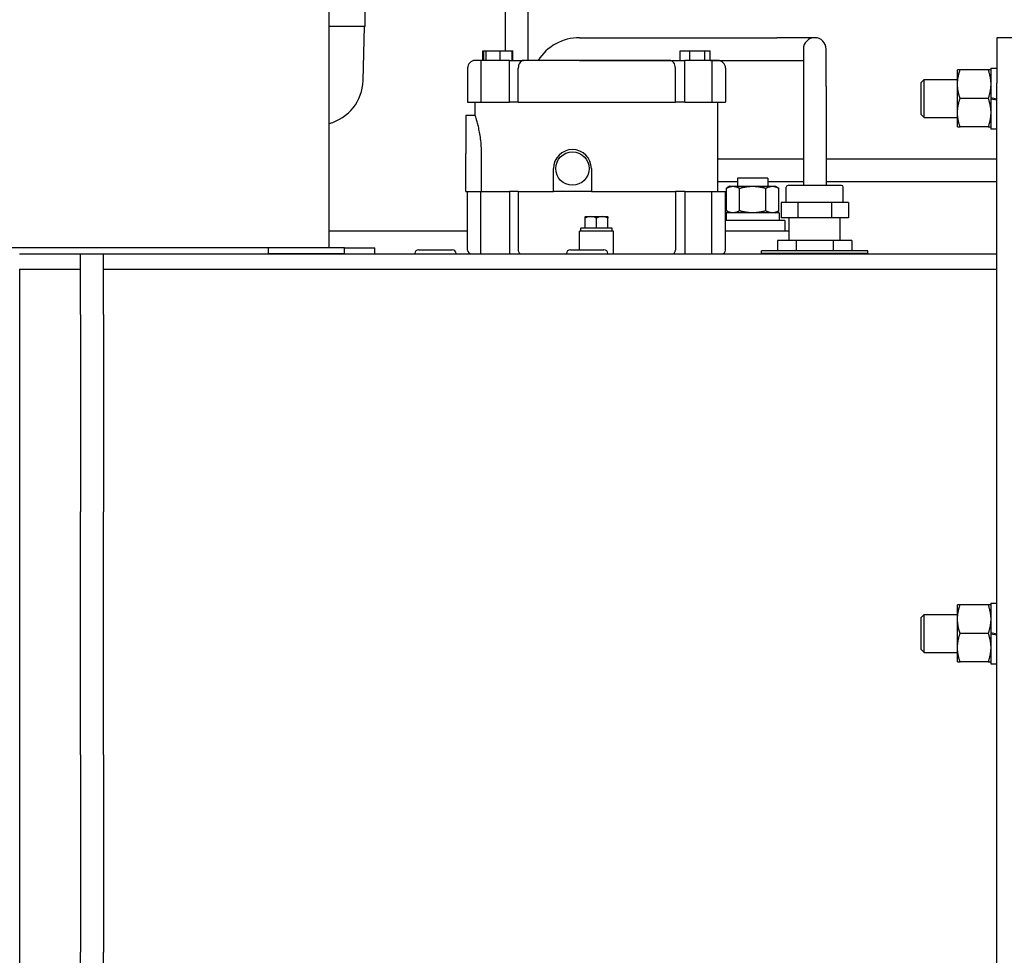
# Model space of a CAD drawing. Header units: inches. Extents: x 24 to 1128, y -94 to 748.
# Tile 472 of 546: x 455 to 471, y 519 to 534. Entities that reach past the tile are written whole.
import ezdxf

# ---------------------------------------------------------------- set-up
doc = ezdxf.new("R2010")
doc.units = ezdxf.units.IN
doc.header["$LTSCALE"] = 32
doc.header["$MEASUREMENT"] = 0
doc.layers.add('Dimension (ANSI)', color=7, linetype='Continuous', lineweight=25)
doc.layers.add('Visible (ANSI)', color=7, linetype='Continuous', lineweight=30)
doc.styles.add('Note Text (ANSI)', font='tahoma.ttf')
doc.dimstyles.new('Architectural (ANSI)', dxfattribs={"dimscale": 32, "dimtxt": 0.125, "dimasz": 0.098425, "dimexe": 0.125, "dimexo": 0.0625, "dimgap": 0.031496, "dimtad": 0, "dimtih": 1, "dimtoh": 1, "dimdec": 4, "dimrnd": 1e-08, "dimzin": 3, "dimdsep": 46, "dimlunit": 4, "dimtxsty": 'Note Text (ANSI)', "dimcen": 0.09, "dimdle": 0.393701, "dimclrd": 256, "dimclre": 256, "dimclrt": 256, "dimadec": 0, "dimazin": 3, "dimtfac": 0.96, "dimtofl": 0, "dimtmove": 0, "dimatfit": 3, "dimfxl": 1, "dimfrac": 2, "dimtolj": 1, "dimtzin": 12, "dimlwd": -1, "dimlwe": -1, "dimarcsym": 0})

# ---------------------------------------------------------------- blocks, each defined once
blk = doc.blocks.new('*D22')
at = {"layer": 'Defpoints', "color": 0, "transparency": 16777216}
for p in [(450.012, 697.62), (363.389, 480.059), (493.915, 480.059)]:
    blk.add_point(p, dxfattribs=at)
at = {"layer": 'Dimension (ANSI)', "transparency": 16777216}
for p, q in [((448.012, 697.62), (359.389, 697.62)), ((363.389, 694.471), (363.389, 595.373)), ((363.389, 483.209), (363.389, 588.307)), ((491.915, 480.059), (359.389, 480.059))]:
    blk.add_line(p, q, dxfattribs=at)
for points in [[(362.864, 694.471), (363.914, 694.471), (363.389, 697.62)], [(362.864, 483.209), (363.914, 483.209), (363.389, 480.059)]]:
    blk.add_solid(points, dxfattribs=at)
at = {"layer": 'Dimension (ANSI)', "transparency": 16777216, "insert": (350.24, 594.365), "char_height": 4, "attachment_point": 1, "style": 'Note Text (ANSI)'}
blk.add_mtext('\\A1;18\'-1 9/16"', dxfattribs=at)

msp = doc.modelspace()

# ---------------------------------------------------------------- linework, layer by layer
at = {"layer": 'Visible (ANSI)'}
for p, q in [((462.94385, 533.7775), (462.94385, 536.8088)), ((463.31885, 533.62125), (463.31885, 536.8088)), ((460.03929, 530.5338), (460.03929, 536.3763)), ((460.04029, 530.5338), (460.04029, 536.3763)), ((460.04029, 530.5338), (460.04029, 536.3763)), ((460.6311, 534.18306), (460.6311, 534.64256)), ((460.6311, 534.18306), (460.04029, 534.18306)), ((460.5973, 533.28843), (460.62072, 534.18306)), ((464.16579, 533.9963), (467.4158, 533.9963)), ((468.04079, 533.9963), (467.4158, 533.9963)), ((471.04029, 533.9963), (471.04029, 533.2463)), ((471.29029, 533.9963), (471.04029, 533.9963)), ((462.57343, 533.62125), (462.57343, 533.7775)), ((462.57343, 533.7775), (462.58632, 533.7775)), ((462.58632, 533.62125), (462.58632, 533.7775)), ((462.58632, 533.7775), (462.62564, 533.7775)), ((462.62564, 533.62125), (462.62564, 533.7775)), ((462.62564, 533.7775), (462.85962, 533.7775)), ((462.85962, 533.62125), (462.85962, 533.7775)), ((462.85962, 533.7775), (463.05426, 533.7775)), ((463.05426, 533.62125), (463.05426, 533.7775)), ((463.05426, 533.7775), (463.06716, 533.7775)), ((463.06716, 533.62125), (463.06716, 533.7775)), ((465.82301, 533.62125), (465.82301, 533.7775)), ((465.82301, 533.7775), (465.98169, 533.7775)), ((465.98169, 533.7775), (466.22897, 533.7775)), ((465.98169, 533.62125), (465.98169, 533.7775)), ((466.22897, 533.62125), (466.22897, 533.7775)), ((466.22897, 533.7775), (466.31757, 533.7775)), ((466.31757, 533.62125), (466.31757, 533.7775)), ((467.85329, 533.80888), (467.853, 533.19125)), ((468.228, 533.19107), (468.22829, 533.80871)), ((462.53904, 533.62125), (462.44529, 533.62125)), ((463.01283, 533.62125), (462.53904, 533.62125)), ((462.53904, 533.62125), (462.53904, 532.93375)), ((463.01283, 533.62125), (463.2439, 533.62125)), ((463.01283, 532.93375), (463.01283, 533.62125)), ((465.65439, 533.62125), (463.2439, 533.62125)), ((464.16579, 533.6213), (465.82301, 533.6213)), ((465.65439, 533.62125), (465.89816, 533.62125)), ((466.34244, 533.62125), (465.89816, 533.62125)), ((465.89816, 532.93375), (465.89816, 533.62125)), ((466.31757, 533.6213), (467.4158, 533.6213)), ((466.44529, 533.62125), (466.34244, 533.62125)), ((466.34244, 533.62125), (466.34244, 532.93375)), ((467.4158, 533.6213), (467.8532, 533.6213)), ((462.32029, 533.49625), (462.32029, 532.93375)), ((463.15468, 532.93375), (463.15468, 533.49625)), ((465.74378, 532.93375), (465.74378, 533.49625)), ((466.57029, 533.49625), (466.57029, 532.93375)), ((470.39329, 533.23067), (470.39329, 533.46505)), ((470.89842, 533.46505), (470.43516, 533.46505)), ((470.94029, 533.4963), (470.94029, 533.0088)), ((470.94029, 533.4963), (471.04029, 533.4963)), ((469.79029, 533.2547), (469.8444, 533.3088)), ((469.8444, 532.6838), (469.8444, 533.3088)), ((469.8444, 533.3088), (470.39329, 533.3088)), ((467.853, 533.19125), (467.85279, 532.73644)), ((468.228, 533.19107), (468.22779, 532.73627)), ((469.79029, 533.2547), (469.79029, 532.7379)), ((470.39329, 532.76192), (470.39329, 533.23067)), ((471.04029, 515.1213), (471.04029, 533.2463)), ((470.89842, 532.9963), (470.43516, 532.9963)), ((470.94029, 533.0088), (471.04029, 532.99116)), ((470.94029, 533.0088), (470.94029, 532.9838)), ((471.04029, 532.96616), (470.94029, 532.9838)), ((470.94029, 532.9838), (470.94029, 532.4963)), ((462.32029, 532.93375), (462.53904, 532.93375)), ((462.44529, 532.71505), (462.44529, 532.93375)), ((462.53904, 532.93375), (463.01283, 532.93375)), ((463.15468, 532.93375), (463.01283, 532.93375)), ((463.15468, 532.93375), (465.74378, 532.93375)), ((465.89816, 532.93375), (465.74378, 532.93375)), ((465.89816, 532.93375), (466.34244, 532.93375)), ((466.34244, 532.93375), (466.57029, 532.93375)), ((466.44529, 531.46505), (466.44529, 532.93375)), ((462.29029, 532.71505), (462.29029, 532.09005)), ((462.44534, 532.71505), (462.29029, 532.71505)), ((467.85279, 532.72899), (467.85279, 531.56255)), ((468.22779, 532.72899), (468.22779, 531.56255)), ((469.79029, 532.7379), (469.8444, 532.6838)), ((469.8444, 532.6838), (470.39329, 532.6838)), ((470.39329, 532.52755), (470.39329, 532.76192)), ((470.89842, 532.52755), (470.43516, 532.52755)), ((470.94029, 532.4963), (471.04029, 532.4963)), ((462.29029, 531.46505), (462.29029, 532.09005)), ((462.55023, 531.46505), (462.55023, 532.09005)), ((467.85279, 531.9963), (466.44529, 531.9963)), ((471.04029, 531.9963), (468.22779, 531.9963)), ((463.73506, 531.46505), (463.73506, 531.84005)), ((464.36006, 531.84005), (464.36006, 531.46505)), ((467.26793, 531.6838), (466.76793, 531.6838)), ((466.76793, 531.6838), (466.76793, 531.5488)), ((467.26793, 531.6838), (467.26793, 531.5488)), ((466.76793, 531.6213), (466.44529, 531.6213)), ((466.64293, 531.5488), (466.58491, 531.5153)), ((466.58491, 531.14429), (466.58491, 531.5153)), ((466.64293, 531.5488), (466.69317, 531.5488)), ((466.69317, 531.5488), (467.01793, 531.5488)), ((466.80142, 531.14429), (466.80142, 531.5153)), ((467.01793, 531.5488), (467.34269, 531.5488)), ((467.23443, 531.14429), (467.23443, 531.5153)), ((467.85279, 531.6213), (467.26793, 531.6213)), ((467.34269, 531.5488), (467.39293, 531.5488)), ((467.39293, 531.5488), (467.45094, 531.5153)), ((467.45094, 531.14429), (467.45094, 531.5153)), ((467.57079, 531.2813), (467.57079, 531.53255)), ((468.47979, 531.56255), (467.60079, 531.56255)), ((471.04029, 531.6213), (468.22779, 531.6213)), ((468.50979, 531.2813), (468.50979, 531.53255)), ((462.29029, 531.46505), (462.41874, 531.46505)), ((462.32029, 530.4963), (462.32029, 531.46505)), ((462.41874, 531.46505), (462.53904, 531.46505)), ((462.53904, 531.46505), (463.01283, 531.46505)), ((462.53904, 530.4338), (462.53904, 531.46505)), ((463.15468, 531.46505), (463.01283, 531.46505)), ((463.01283, 531.46505), (463.01283, 530.4338)), ((463.15468, 531.46505), (463.73506, 531.46505)), ((463.15468, 531.46505), (463.15468, 530.4963)), ((464.36006, 531.46505), (463.73506, 531.46505)), ((464.36006, 531.46505), (465.74378, 531.46505)), ((465.89816, 531.46505), (465.74378, 531.46505)), ((465.74378, 531.46505), (465.74378, 530.4963)), ((465.89816, 531.46505), (466.34244, 531.46505)), ((465.89816, 531.46505), (465.89816, 530.4338)), ((466.34244, 531.46505), (466.57029, 531.46505)), ((466.34244, 530.4338), (466.34244, 531.46505)), ((466.57029, 530.4963), (466.57029, 531.46505)), ((467.76316, 531.2813), (467.48604, 531.2813)), ((467.48604, 531.2813), (467.48604, 531.0313)), ((468.31742, 531.2813), (467.76316, 531.2813)), ((467.76316, 531.2813), (467.76316, 531.0313)), ((468.59455, 531.2813), (468.31742, 531.2813)), ((468.31742, 531.2813), (468.31742, 531.0313)), ((468.59455, 531.2813), (468.59455, 531.0313)), ((464.25779, 531.02569), (464.25779, 531.04613)), ((464.25779, 530.8588), (464.25779, 531.02569)), ((464.26158, 531.0488), (464.35154, 531.0488)), ((464.35154, 531.0488), (464.53904, 531.0488)), ((464.44529, 530.8588), (464.44529, 531.02569)), ((464.53904, 531.0488), (464.629, 531.0488)), ((464.63279, 531.04613), (464.63279, 531.02569)), ((464.63279, 530.8588), (464.63279, 531.02569)), ((466.58343, 531.02218), (466.58343, 530.9858)), ((467.45243, 531.1108), (466.58371, 531.1108)), ((466.64293, 531.1108), (466.58491, 531.14429)), ((467.39293, 531.1108), (467.45094, 531.14429)), ((467.45243, 531.1108), (467.45243, 530.9858)), ((467.76316, 531.0313), (467.48604, 531.0313)), ((467.62029, 530.6563), (467.62029, 531.0313)), ((468.31742, 531.0313), (467.76316, 531.0313)), ((468.59455, 531.0313), (468.31742, 531.0313)), ((468.46029, 530.6563), (468.46029, 531.0313)), ((464.70529, 530.8588), (464.18529, 530.8588)), ((464.18529, 530.8088), (464.18529, 530.8588)), ((464.70529, 530.8088), (464.70529, 530.8588)), ((467.54943, 530.9858), (466.57029, 530.9858)), ((467.54943, 530.9858), (467.54943, 530.8088)), ((462.32029, 530.8088), (460.04029, 530.8088)), ((464.72479, 530.8088), (464.16579, 530.8088)), ((464.16579, 530.5023), (464.16579, 530.8088)), ((464.72479, 530.4338), (464.72479, 530.8088)), ((467.62029, 530.8088), (466.57029, 530.8088)), ((460.04029, 530.5348), (450.04029, 530.5348)), ((460.04029, 530.5338), (450.04029, 530.5338)), ((460.04029, 530.5338), (450.04029, 530.5338)), ((459.04029, 530.4338), (459.04029, 530.5338)), ((460.04029, 530.5338), (460.03929, 530.5338)), ((460.04029, 530.5338), (460.04029, 530.5348)), ((460.29029, 530.5338), (460.04029, 530.5338)), ((460.29029, 530.5338), (460.04029, 530.5338)), ((460.04029, 530.5338), (460.04029, 530.5328)), ((460.29029, 530.5328), (460.04029, 530.5328)), ((460.29029, 530.5338), (460.79029, 530.5338)), ((460.29029, 530.4338), (460.29029, 530.5338)), ((460.29029, 530.4338), (460.29029, 530.5338)), ((460.29029, 530.5338), (460.79029, 530.5338)), ((460.29029, 530.5328), (460.79029, 530.5328)), ((460.79029, 530.4338), (460.79029, 530.5338)), ((460.79029, 530.5338), (460.79029, 530.5328)), ((467.7343, 530.6563), (467.4283, 530.6563)), ((467.4283, 530.6563), (467.4283, 530.4843)), ((468.34629, 530.6563), (467.7343, 530.6563)), ((467.7343, 530.6563), (467.7343, 530.4843)), ((468.65228, 530.6563), (468.34629, 530.6563)), ((468.34629, 530.6563), (468.34629, 530.4843)), ((468.65228, 530.6563), (468.65228, 530.4843)), ((454.93617, 530.4338), (471.04029, 530.4338)), ((455.94429, 530.4338), (456.31929, 530.4338)), ((455.94429, 529.4338), (455.94429, 530.4338)), ((456.31929, 529.4338), (456.31929, 530.4338)), ((460.29029, 530.4348), (459.04029, 530.4348)), ((459.04029, 530.4338), (459.04029, 530.4348)), ((460.29029, 530.4348), (460.79029, 530.4348)), ((460.79029, 530.4338), (460.79029, 530.4348)), ((461.45088, 530.4398), (461.45088, 530.4338)), ((461.51338, 530.5023), (462.06788, 530.5023)), ((462.13038, 530.4398), (462.13038, 530.4338)), ((463.95088, 530.4398), (463.95088, 530.4338)), ((464.01338, 530.5023), (464.56788, 530.5023)), ((464.63038, 530.4398), (464.63038, 530.4338)), ((468.91529, 530.4843), (467.16529, 530.4843)), ((467.16529, 530.4493), (467.16529, 530.4843)), ((467.16529, 530.4493), (468.91529, 530.4493)), ((467.39967, 530.4338), (467.39967, 530.4493)), ((468.68092, 530.4338), (468.68092, 530.4493)), ((468.91529, 530.4493), (468.91529, 530.4843)), ((454.93617, 530.1838), (455.94429, 530.1838)), ((454.94385, 518.1838), (454.94385, 530.1838)), ((454.94385, 530.1838), (455.94429, 530.1838)), ((456.31929, 530.1838), (471.04029, 530.1838)), ((456.31929, 530.1838), (471.04029, 530.1838)), ((455.94429, 529.4338), (455.94429, 528.1838)), ((456.31929, 529.4338), (456.31929, 528.1838)), ((455.94429, 528.1838), (455.94429, 526.1838)), ((456.31929, 528.1838), (456.31929, 526.1838)), ((455.94429, 522.1838), (455.94429, 526.1838)), ((456.31929, 522.1838), (456.31929, 526.1838)), ((470.39329, 524.41817), (470.39329, 524.65255)), ((470.89842, 524.65255), (470.43516, 524.65255)), ((470.94029, 524.6838), (470.94029, 524.1963)), ((470.94029, 524.6838), (471.04029, 524.6838)), ((469.79029, 524.4422), (469.8444, 524.4963)), ((469.79029, 524.4422), (469.79029, 523.9254)), ((469.8444, 523.8713), (469.8444, 524.4963)), ((469.8444, 524.4963), (470.39329, 524.4963)), ((470.39329, 523.94942), (470.39329, 524.41817)), ((470.89842, 524.1838), (470.43516, 524.1838)), ((470.94029, 524.1963), (471.04029, 524.17866)), ((470.94029, 524.1963), (470.94029, 524.1713)), ((471.04029, 524.15366), (470.94029, 524.1713)), ((470.94029, 524.1713), (470.94029, 523.6838)), ((469.79029, 523.9254), (469.8444, 523.8713)), ((470.39329, 523.71505), (470.39329, 523.94942)), ((469.8444, 523.8713), (470.39329, 523.8713)), ((470.89842, 523.71505), (470.43516, 523.71505)), ((470.94029, 523.6838), (471.04029, 523.6838)), ((455.94429, 522.1838), (455.94429, 520.1838)), ((456.31929, 522.1838), (456.31929, 520.1838)), ((455.94429, 520.1838), (455.94429, 518.9338)), ((456.31929, 520.1838), (456.31929, 518.9338)), ((455.94429, 517.9338), (455.94429, 518.9338)), ((456.31929, 517.9338), (456.31929, 518.9338))]:
    msp.add_line(p, q, dxfattribs=at)
msp.add_circle((464.04756, 531.84005), 0.27542, dxfattribs=at)
for centre, radius, start, end in [((464.16579, 533.1838), 0.8125, 90, 147.425366), ((468.04079, 533.8088), 0.1875, 359.973379, 179.973379), ((462.44529, 533.49625), 0.125, 90, 180), ((464.16579, 533.1838), 0.4375, 90, 90.866243), ((466.44529, 533.49625), 0.125, 0, 90), ((459.84755, 533.30806), 0.75, 284.891192, 358.5), ((464.04756, 531.84005), 0.3125, 0, 180), ((467.60079, 531.53255), 0.03, 90, 180), ((468.47979, 531.53255), 0.03, 0, 90), ((464.44529, 530.78363), 0.32259, 124.715004, 125.537678), ((464.44529, 530.78363), 0.32259, 54.462322, 55.284996), ((461.51338, 530.4398), 0.0625, 90, 180), ((462.06788, 530.4398), 0.0625, 0, 90), ((462.38279, 530.4963), 0.0625, 180, 270), ((464.01338, 530.4398), 0.0625, 90, 180), ((464.56788, 530.4398), 0.0625, 0, 90), ((466.50779, 530.4963), 0.0625, 270, 0)]:
    msp.add_arc(centre, radius, start, end, dxfattribs=at)
for centre, major_axis, ratio, start_param, end_param in [((464.35154, 530.78363), (0, 0.26517), 0.8660254, 0, 0.42053434), ((464.35154, 530.78363), (0, 0.26517), 0.8660254, 5.86265097, 6.28318531), ((464.53904, 530.78363), (0, 0.26517), 0.8660254, 0, 0.42053434), ((464.53904, 530.78363), (0, 0.26517), 0.8660254, 5.86265097, 6.28318531), ((467.01793, 531.02218), (0, 2.46417), 0.17632698, 1.5348277, 1.57079633)]:
    msp.add_ellipse(centre, major_axis=major_axis, ratio=ratio, start_param=start_param, end_param=end_param, dxfattribs=at)
for points, knots in [([(463.2439, 533.62125), (463.23285, 533.62125), (463.21984, 533.61761), (463.19946, 533.60574), (463.18847, 533.59543), (463.17294, 533.57358), (463.16562, 533.55819), (463.15724, 533.52973), (463.15468, 533.51163), (463.15468, 533.49625)], [1.417850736, 1.417850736, 1.417850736, 1.417850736, 1.536924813, 1.536924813, 1.655351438, 1.655351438, 1.773089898, 1.773089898, 1.890297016, 1.890297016, 1.890297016, 1.890297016]), ([(465.74378, 533.49625), (465.74378, 533.51163), (465.74122, 533.52973), (465.73282, 533.5582), (465.72549, 533.57358), (465.70992, 533.59544), (465.69891, 533.60575), (465.67849, 533.61762), (465.66546, 533.62125), (465.65439, 533.62125)], [0, 0, 0, 0, 0.117219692, 0.117219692, 0.234951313, 0.234951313, 0.35334585, 0.35334585, 0.472363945, 0.472363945, 0.472363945, 0.472363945]), ([(462.55023, 532.09005), (462.55023, 532.12958), (462.54893, 532.17038), (462.54366, 532.25133), (462.53969, 532.2915), (462.5298, 532.36838), (462.52387, 532.40517), (462.51122, 532.47313), (462.50452, 532.5043), (462.49159, 532.55949), (462.48491, 532.58543), (462.47234, 532.63125), (462.46646, 532.65112), (462.4566, 532.68312), (462.45261, 532.69526), (462.44712, 532.71123), (462.44563, 532.71505), (462.44534, 532.71505)], [4.81905226, 4.81905226, 4.81905226, 4.81905226, 5.12033182, 5.12033182, 5.42161138, 5.42161138, 5.72289094, 5.72289094, 6.0241705, 6.0241705, 6.32558278, 6.32558278, 6.62699506, 6.62699506, 6.92840734, 6.92840734, 7.22981962, 7.22981962, 7.22981962, 7.22981962]), ([(467.85279, 532.73644), (467.85279, 532.73594), (467.85279, 532.73545), (467.85279, 532.73445), (467.85279, 532.73396), (467.85279, 532.73296), (467.85279, 532.73247), (467.85279, 532.73147), (467.85279, 532.73098), (467.85279, 532.72998), (467.85279, 532.72948), (467.85279, 532.72899)], [4.7006053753, 4.7006053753, 4.7006053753, 4.7006053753, 4.7029620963, 4.7029620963, 4.7053188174, 4.7053188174, 4.7076755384, 4.7076755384, 4.7100322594, 4.7100322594, 4.7123889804, 4.7123889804, 4.7123889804, 4.7123889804]), ([(468.22779, 532.73627), (468.22779, 532.73578), (468.22779, 532.7353), (468.22779, 532.73432), (468.22779, 532.73384), (468.22779, 532.73287), (468.22779, 532.73238), (468.22779, 532.73141), (468.22779, 532.73093), (468.22779, 532.72996), (468.22779, 532.72947), (468.22779, 532.72899)], [4.7006053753, 4.7006053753, 4.7006053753, 4.7006053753, 4.7029620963, 4.7029620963, 4.7053188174, 4.7053188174, 4.7076755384, 4.7076755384, 4.7100322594, 4.7100322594, 4.7123889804, 4.7123889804, 4.7123889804, 4.7123889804]), ([(463.15468, 530.4963), (463.15468, 530.48861), (463.15596, 530.47956), (463.16015, 530.46532), (463.16381, 530.45763), (463.17158, 530.4467), (463.17707, 530.44155), (463.18725, 530.43561), (463.19375, 530.4338), (463.19928, 530.4338)], [0, 0, 0, 0, 0.058606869, 0.058606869, 0.11747922, 0.11747922, 0.176684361, 0.176684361, 0.236183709, 0.236183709, 0.236183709, 0.236183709]), ([(465.6991, 530.4338), (465.70463, 530.4338), (465.71114, 530.43561), (465.72135, 530.44155), (465.72685, 530.4467), (465.73463, 530.45763), (465.7383, 530.46532), (465.7425, 530.47955), (465.74378, 530.4886), (465.74378, 530.4963)], [0.70854385, 0.70854385, 0.70854385, 0.70854385, 0.768016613, 0.768016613, 0.827206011, 0.827206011, 0.886074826, 0.886074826, 0.94468786, 0.94468786, 0.94468786, 0.94468786])]:
    msp.add_open_spline(points, degree=3, knots=knots, dxfattribs=at)
for points in [[(470.43516, 533.46505), (470.39329, 533.46505), (470.39329, 533.46505)], [(470.39329, 533.23067), (470.39329, 533.33945), (470.43516, 533.46505)], [(470.89842, 533.46505), (470.94029, 533.33945), (470.94029, 533.23067)], [(470.94029, 533.46505), (470.94029, 533.46505), (470.89842, 533.46505)], [(470.43516, 532.9963), (470.39329, 533.1219), (470.39329, 533.23067)], [(470.94029, 533.23067), (470.94029, 533.1219), (470.89842, 532.9963)], [(470.39329, 532.76192), (470.39329, 532.8707), (470.43516, 532.9963)], [(470.89842, 532.9963), (470.94029, 532.8707), (470.94029, 532.76192)], [(470.43516, 532.52755), (470.39329, 532.65315), (470.39329, 532.76192)], [(470.94029, 532.76192), (470.94029, 532.65315), (470.89842, 532.52755)], [(470.39329, 532.52755), (470.39329, 532.52755), (470.43516, 532.52755)], [(470.89842, 532.52755), (470.94029, 532.52755), (470.94029, 532.52755)], [(466.58491, 531.5153), (466.64293, 531.5488), (466.69317, 531.5488)], [(466.69317, 531.5488), (466.74341, 531.5488), (466.80142, 531.5153)], [(466.80142, 531.5153), (466.91745, 531.5488), (467.01793, 531.5488)], [(467.01793, 531.5488), (467.11841, 531.5488), (467.23443, 531.5153)], [(467.23443, 531.5153), (467.29245, 531.5488), (467.34269, 531.5488)], [(467.34269, 531.5488), (467.39293, 531.5488), (467.45094, 531.5153)], [(466.69317, 531.1108), (466.64293, 531.1108), (466.58491, 531.14429)], [(466.80142, 531.14429), (466.74341, 531.1108), (466.69317, 531.1108)], [(467.01793, 531.1108), (466.91745, 531.1108), (466.80142, 531.14429)], [(467.23443, 531.14429), (467.11841, 531.1108), (467.01793, 531.1108)], [(467.34269, 531.1108), (467.29245, 531.1108), (467.23443, 531.14429)], [(467.45094, 531.14429), (467.39293, 531.1108), (467.34269, 531.1108)], [(470.43516, 524.65255), (470.39329, 524.65255), (470.39329, 524.65255)], [(470.39329, 524.41817), (470.39329, 524.52695), (470.43516, 524.65255)], [(470.89842, 524.65255), (470.94029, 524.52695), (470.94029, 524.41817)], [(470.94029, 524.65255), (470.94029, 524.65255), (470.89842, 524.65255)], [(470.43516, 524.1838), (470.39329, 524.3094), (470.39329, 524.41817)], [(470.94029, 524.41817), (470.94029, 524.3094), (470.89842, 524.1838)], [(470.39329, 523.94942), (470.39329, 524.0582), (470.43516, 524.1838)], [(470.89842, 524.1838), (470.94029, 524.0582), (470.94029, 523.94942)], [(470.43516, 523.71505), (470.39329, 523.84065), (470.39329, 523.94942)], [(470.94029, 523.94942), (470.94029, 523.84065), (470.89842, 523.71505)], [(470.39329, 523.71505), (470.39329, 523.71505), (470.43516, 523.71505)], [(470.89842, 523.71505), (470.94029, 523.71505), (470.94029, 523.71505)]]:
    msp.add_rational_spline(points, [1, 1.0379548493, 1], degree=2, dxfattribs=at)

# ---------------------------------------------------------------- dimensions: what is measured, and where the dimension line sits
at = {"layer": 'Dimension (ANSI)'}
dim = msp.add_linear_dim(base=(363.38871, 480.05891), p1=(450.01179, 697.62041), p2=(493.91529, 480.05891), angle=270, dimstyle='Architectural (ANSI)', override={"dimgap": 0.031496, "dimdec": 4, "dimlfac": 1, "dimtol": 0, "dimlim": 0, "dimtp": 0, "dimtm": 0, "dimtdec": 2, "dimatfit": 1}, dxfattribs=at)
dim.commit()
dim.dimension.update_dxf_attribs({"geometry": '*D22', "text_midpoint": (363.38871, 591.83966), "dimtype": 160})

doc.saveas('drawing.dxf')
